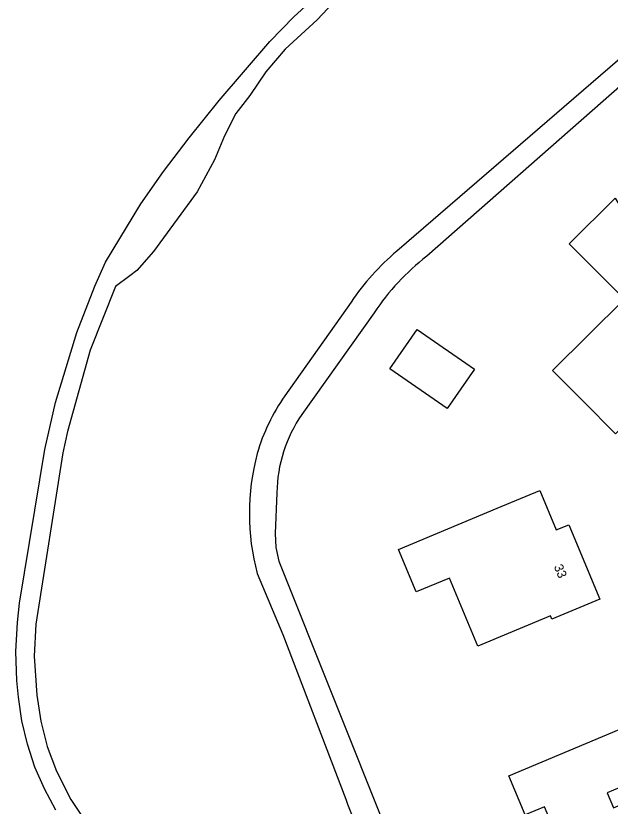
# Model space of a CAD drawing. Extents: x 158474 to 159560, y 388525 to 389605.
# Drawn here: x 158473.8 to 158538.4, y 389078.8 to 389164.8 of the extents above; entities that cross this region are included whole.
import ezdxf

# ---------------------------------------------------------------- set-up
doc = ezdxf.new("R2010")
doc.units = 0
for name, color, linetype in [('IMGEO_Fietspad_gesloten', 7, 'Continuous'), ('IMGEO_Greppel_droge_sloot', 7, 'Continuous'), ('IMGEO_Loofbos', 7, 'Continuous'), ('IMGEO_Pand', 7, 'Continuous'), ('IMGEO_Pand_nummerreeks', 7, 'Continuous')]:
    doc.layers.add(name, color=color, linetype=linetype)

msp = doc.modelspace()

# ---------------------------------------------------------------- linework, layer by layer
at = {"layer": 'IMGEO_Fietspad_gesloten'}
msp.add_lwpolyline([(158478.121, 389078.398), (158476.878, 389080.685), (158475.843, 389083.073), (158475.027, 389085.545), (158474.434, 389088.079), (158474.07, 389090.656), (158473.878, 389092.468), (158473.766, 389095.63), (158473.937, 389098.789), (158474.174, 389100.885), (158476.922, 389117.594), (158478.074, 389122.692), (158480.406, 389130.333), (158482.363, 389135.349), (158483.503, 389137.954), (158487.358, 389144.296), (158489.801, 389147.834), (158492.604, 389151.495), (158495.861, 389155.537), (158501.371, 389161.958), (158503.968, 389164.662), (158507.736, 389168.136)], dxfattribs=at)
at = {"layer": 'IMGEO_Greppel_droge_sloot'}
for points in [[(158543.107, 389163.27), (158515.187, 389139.17)], [(158544.21, 389161.265), (158518.431, 389138.608)], [(158510.215, 389133.637), (158503.018, 389123.425)], [(158512.726, 389132.468), (158504.861, 389121.407)], [(158502.141, 389112.903), (158501.952, 389108.465), (158502.035, 389106.941), (158502.367, 389105.452), (158514.242, 389075.687), (158527.566, 389048.61)], [(158500, 389104.098), (158502.777, 389097.469), (158509.631, 389079.578)]]:
    msp.add_lwpolyline(points, dxfattribs=at)
for centre, radius, start, end in [((158532.818, 389118.326), 27.301, 130.22683, 145.88691), ((158534.256, 389118.184), 25.838, 127.76908, 146.43733), ((158520.368, 389111.204), 21.223, 144.83977, 163.68916), ((158517.399, 389112.71), 15.259, 145.25231, 179.27399), ((158524.651, 389110.631), 25.502, 165.15668, 194.84332), ((158563.889, 389098.771), 57.552, 199.48057, 208.77261)]:
    msp.add_arc(centre, radius, start, end, dxfattribs=at)
at = {"layer": 'IMGEO_Loofbos'}
msp.add_lwpolyline([(158508.85, 389166.817), (158506.504, 389164.329), (158503.036, 389161.127), (158500.943, 389158.651), (158499.193, 389156.085), (158497.691, 389154.13), (158496.441, 389151.699), (158495.375, 389149.082), (158493.461, 389145.622), (158488.715, 389139.115), (158486.92, 389137.052), (158486.161, 389136.486), (158484.607, 389135.326), (158481.857, 389128.403), (158479.379, 389119.563), (158478.89, 389117.234), (158475.93, 389098.588), (158475.768, 389095.112), (158476.059, 389090.875), (158476.482, 389088.042), (158477.191, 389085.294), (158478.183, 389082.637), (158479.729, 389079.536), (158486.988, 389068.696)], dxfattribs=at)
at = {"layer": 'IMGEO_Pand'}
for points in [[(158535.423, 389122.857), (158532.111, 389126.184), (158539.911, 389133.946), (158533.914, 389139.972), (158538.908, 389144.942), (158547.052, 389131.544), (158545.326, 389130.495), (158547.745, 389128.064), (158538.95, 389119.312), (158535.423, 389122.857)], [(158520.637, 389122.06), (158514.431, 389126.368), (158517.402, 389130.649), (158523.608, 389126.342), (158520.637, 389122.06)], [(158532.031, 389099.138), (158531.878, 389099.503), (158523.992, 389096.201), (158520.887, 389103.616), (158517.293, 389102.111), (158515.366, 389106.715), (158526.096, 389111.208), (158530.708, 389113.139), (158532.503, 389108.85), (158533.87, 389109.422), (158537.259, 389101.327), (158532.031, 389099.138)], [(158543.967, 389089.109), (158546.242, 389083.711), (158538.744, 389080.551), (158538.045, 389080.257), (158538.723, 389078.647), (158541.248, 389079.73), (158542.024, 389078.916), (158542.472, 389078.21), (158542.792, 389077.459), (158542.978, 389076.652), (158543.028, 389075.553), (158541.178, 389074.774), (158536.571, 389072.832), (158534.139, 389071.807), (158531.213, 389078.75), (158529.119, 389077.868), (158527.336, 389082.101), (158539.36, 389087.168), (158543.967, 389089.109)]]:
    msp.add_lwpolyline(points, dxfattribs=at)

# ---------------------------------------------------------------- texts
at = {"layer": 'IMGEO_Pand_nummerreeks'}
msp.add_text('33', height=1, rotation=292.71679, dxfattribs=at).set_placement((158532.219, 389104.871))

doc.saveas('drawing.dxf')
